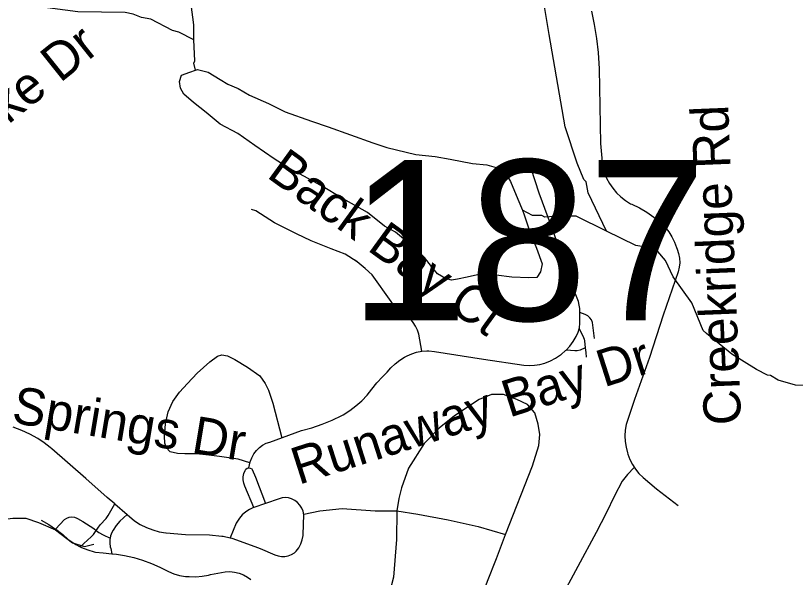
# Model space of a CAD drawing. Extents: x 1383679 to 1536984, y 460658 to 651027.
# Drawn here: x 1477916 to 1479909, y 516021 to 517457 of the extents above; entities that cross this region are included whole.
import ezdxf

# ---------------------------------------------------------------- set-up
doc = ezdxf.new("R2010")
doc.units = 0
for name, color, linetype in [('Exist Hydrographic Misc Water Feature', 7, 'Continuous'), ('Exist Road Non-System Type 51', 7, 'Continuous'), ('Exist Road Non-System Type 51 Label', 7, 'Continuous'), ('Exist Road Secondary Structure Standard Bridge Number Label', 7, 'Continuous')]:
    doc.layers.add(name, color=color, linetype=linetype)

msp = doc.modelspace()

# ---------------------------------------------------------------- linework, layer by layer
at = {"layer": 'Exist Hydrographic Misc Water Feature'}
for points in [[(1478370.8, 517395.4), (1478371.2, 517433.7), (1478364.1, 517485.8), (1478352.9, 517534), (1478352.1, 517602), (1478330.9, 517668.7), (1478301.4, 517739.2), (1478291.3, 517787), (1478285.4, 517789.1), (1478281.6, 517803.2), (1478233.5, 517912), (1478212.6, 517976.4), (1478185.8, 518044.9), (1478146.7, 518093.6), (1478083.1, 518210.7), (1478044.9, 518273.4), (1478028.5, 518299.6)], [(1478370.8, 517395.4), (1478332.9, 517414.3), (1478316.9, 517418.6), (1478261.5, 517447.6), (1478237.6, 517452.1), (1478215.8, 517460.5), (1478195.8, 517464.8), (1478075, 517466.3), (1477932.3, 517485.5), (1477926.2, 517483.6), (1477890.2, 517486.3), (1477836.6, 517507.3), (1477775.2, 517540.3), (1477723.3, 517556.5)], [(1479426.1, 516905.8), (1479379.5, 517003.6), (1479374, 517031.7), (1479368.1, 517037.8), (1479350.8, 517080.1), (1479320.5, 517172.6), (1479279.2, 517409.1), (1479264.1, 517501.6)], [(1478375.7, 517317.4), (1478371.5, 517335.7), (1478373.6, 517341.6), (1478370.8, 517395.4)], [(1479210.9, 516959.6), (1479215.9, 516947.3), (1479231, 516901.8), (1479247.4, 516862.6), (1479261.2, 516822.3), (1479257.1, 516801.6), (1479247.9, 516787.4), (1479227.2, 516786.4), (1479184.3, 516788.2), (1479144.1, 516793.8), (1479118.3, 516796.7), (1479096.1, 516794.4), (1479070.1, 516788.2), (1479045.4, 516783.3), (1479029.8, 516780.9), (1479014.3, 516784.9), (1478993.7, 516796.9), (1478978.3, 516815.2), (1478960.4, 516838.7), (1478938.6, 516859.8), (1478887.1, 516903.1), (1478858.7, 516919), (1478815, 516953.3), (1478746.6, 516991.7), (1478701.5, 517019.5), (1478653.7, 517046), (1478613.8, 517067.2), (1478576.4, 517091), (1478527.4, 517125.3), (1478483.7, 517155.6), (1478438.5, 517179.4), (1478402.6, 517209.7), (1478370.4, 517234.7), (1478345.9, 517255.8), (1478337, 517271.4), (1478334.6, 517288.3), (1478339.9, 517305.1), (1478360.8, 517312.7), (1478375.7, 517317.4)], [(1478375.7, 517317.4), (1478380.3, 517318.9), (1478407.5, 517312.1), (1478438.4, 517293.6), (1478457.8, 517281.7), (1478484.9, 517271), (1478513.3, 517253.8), (1478562.4, 517232.5), (1478604.9, 517211.2), (1478672.2, 517187.1), (1478714.8, 517172.4), (1478771.8, 517152.2), (1478828.6, 517132.1), (1478864.7, 517120), (1478938.6, 517102.3), (1478987.8, 517096.6), (1479026.6, 517089.6), (1479083.6, 517078.6), (1479119.9, 517075.5), (1479149.7, 517067.4), (1479169, 517052.9), (1479180.5, 517033.3), (1479199.5, 516987.7), (1479210.9, 516959.6)], [(1479426.1, 516905.8), (1479348.5, 516944.2), (1479324.5, 516944.6), (1479316.5, 516940.8), (1479292.5, 516943.2), (1479268.5, 516941.6), (1479260.6, 516945.8), (1479236.6, 516946.2), (1479210.9, 516959.6)], [(1480365.3, 516313.4), (1480345.5, 516326.4), (1480306.3, 516367.1), (1480211.5, 516440.7), (1480148.1, 516469.9), (1480076.6, 516499.2), (1480000.8, 516508.5), (1479936.8, 516505.7), (1479930.9, 516511.8), (1479908.9, 516512.2), (1479865.1, 516525), (1479845.3, 516537.3), (1479837.3, 516537.5), (1479809.6, 516552), (1479746.3, 516591.1), (1479681.3, 516644.3), (1479673.4, 516652.4), (1479644.6, 516722.9), (1479596.2, 516789), (1479576.8, 516831), (1479557.1, 516854.3), (1479537.2, 516863.3), (1479501.4, 516869.7), (1479426.1, 516905.8)]]:
    msp.add_lwpolyline(points, dxfattribs=at)
at = {"layer": 'Exist Road Non-System Type 51'}
for p, q in [((1478169.2, 516208.6), (1478200.4, 516181.7)), ((1478554.5, 516209.8), (1478524.2, 516199.1))]:
    msp.add_line(p, q, dxfattribs=at)
for points in [[(1479388.1, 517468.5), (1479394.5, 517433.9), (1479400.9, 517398.8), (1479404.9, 517362.4), (1479407.1, 517321), (1479411, 517130), (1479413.2, 517102.2), (1479414.7, 517082.7), (1479417.2, 517066), (1479420.7, 517055.5), (1479426.4, 517041.4), (1479433.6, 517028.1), (1479442.1, 517015.5), (1479451.9, 517003.9), (1479462.8, 516993.4), (1479474.7, 516984.1), (1479487.6, 516976), (1479490.5, 516974.8), (1479510.2, 516965.2), (1479529.2, 516954.2), (1479547.3, 516941.9), (1479564.5, 516928.3), (1479565.6, 516927.3), (1479576, 516916.4), (1479585.2, 516904.4), (1479593.1, 516891.6), (1479599.6, 516878), (1479604.6, 516863.8), (1479606.4, 516859.7), (1479610.2, 516848.5), (1479612.4, 516837), (1479613.1, 516825.2), (1479612.1, 516813.5), (1479609.6, 516802), (1479571, 516690.8), (1479536, 516582.7), (1479497.4, 516475.6), (1479479.6, 516422.1), (1479476.6, 516411.5), (1479474.1, 516397.1), (1479473.1, 516382.6), (1479473.7, 516368.1), (1479475.9, 516353.7), (1479479.6, 516339.6), (1479480.7, 516335.7), (1479485.8, 516322.2), (1479492.2, 516309.3), (1479500, 516297.3), (1479509.1, 516286.1), (1479519.4, 516276), (1479554.2, 516247.4), (1479609, 516204.2)], [(1479357.8, 516697.6), (1479357.8, 516708), (1479356.4, 516717.1), (1479354.3, 516726.3), (1479345.7, 516747.1), (1479315.5, 516831.6), (1479291.1, 516901.3), (1479254.1, 517002.9), (1479233.8, 517066)], [(1478953.6, 516599.2), (1478946, 516642.3), (1478942.8, 516653.1), (1478938.1, 516663.3), (1478932.1, 516672.8), (1478924.8, 516681.4), (1478916.4, 516688.8), (1478914.9, 516689.9), (1478899.1, 516701.1), (1478891, 516706.8), (1478883.9, 516713.6), (1478875.9, 516725.8), (1478827.4, 516794.4), (1478809.2, 516810.9), (1478788.5, 516827.3), (1478758.2, 516846.8), (1478722.6, 516860.4), (1478671, 516881.1), (1478633.8, 516899), (1478577.6, 516927.3), (1478529.6, 516958.3), (1478518.9, 516961.7)], [(1478953.6, 516599.2), (1478946, 516642.4), (1478942.8, 516653.1), (1478938.1, 516663.4), (1478932.1, 516672.8), (1478924.8, 516681.4), (1478916.4, 516688.8), (1478914.8, 516689.9), (1478891, 516706.8), (1478883.9, 516713.5), (1478875.9, 516725.8), (1478827.4, 516794.4), (1478809.2, 516810.9), (1478788.6, 516827.4), (1478782.9, 516831.6)], [(1479356.4, 516656.2), (1479357.2, 516658.9), (1479357.2, 516659), (1479358, 516671), (1479357.8, 516697.6)], [(1479395.6, 516631.8), (1479391.3, 516665.9), (1479390, 516672.7), (1479387.3, 516679.1), (1479383.2, 516684.7), (1479378, 516689.3), (1479371.9, 516692.5), (1479357.8, 516697.6)], [(1479322.6, 516601.8), (1479331.9, 516611.8), (1479340.9, 516624), (1479348.7, 516637), (1479353.7, 516647.7), (1479356.4, 516656.2)], [(1479356.4, 516656.2), (1479365.6, 516638.5), (1479368.7, 516629.5), (1479369.5, 516625.2), (1479371.7, 516607.7)], [(1478511.7, 516300.8), (1478515.2, 516316.3), (1478519.1, 516326.7), (1478524.5, 516336.4), (1478531.1, 516345.3), (1478539, 516353.1), (1478547, 516359.1), (1478555.7, 516363.7), (1478565.1, 516366.8), (1478565.1, 516366.8), (1478646.4, 516396.1), (1478673.1, 516403.5), (1478699.2, 516412.5), (1478724.9, 516422.9), (1478749.9, 516434.8), (1478753.2, 516436.5), (1478769.9, 516447.2), (1478785.6, 516459.2), (1478800.4, 516472.4), (1478814, 516486.7), (1478826.5, 516502.1), (1478839.2, 516518.4), (1478853.2, 516533.7), (1478865.4, 516545.3), (1478875, 516556.7), (1478885.7, 516567), (1478897.5, 516576.1), (1478910.1, 516583.9), (1478916.2, 516587), (1478928.1, 516592.5), (1478940.7, 516596.6), (1478953.6, 516599.2)], [(1478953.6, 516599.2), (1478953.6, 516599.2), (1478966.8, 516600.2), (1478971.8, 516600.2), (1478986.3, 516597.9), (1479111.4, 516578.6), (1479214.5, 516563.7), (1479228.2, 516562.6), (1479242, 516563.1), (1479255.6, 516565.2), (1479268.8, 516568.8), (1479282.8, 516574.3), (1479296.1, 516581.2), (1479308.6, 516589.5), (1479310.2, 516590.7), (1479321.6, 516600.7), (1479322.6, 516601.8)], [(1479371.7, 516607.7), (1479358.6, 516601.8), (1479351.3, 516600.2), (1479344.7, 516600), (1479322.6, 516601.8)], [(1479371.7, 516607.7), (1479373.2, 516595.6), (1479374.2, 516583.6)], [(1478514.6, 516313.8), (1478484.1, 516323.3), (1478460.9, 516326.7), (1478436.9, 516330), (1478409.5, 516333.2), (1478377.9, 516336.6), (1478348.1, 516336.6), (1478329.8, 516337.4), (1478310.6, 516341.6), (1478300.8, 516353.2), (1478297.4, 516364), (1478295.8, 516382.2), (1478299.1, 516413), (1478305.8, 516443.7), (1478317.4, 516470.2), (1478334.8, 516494.3), (1478354.6, 516516.8), (1478379.6, 516542.5), (1478412, 516572.3), (1478431.9, 516586.5), (1478442.6, 516589.8), (1478456.9, 516587.3), (1478475.9, 516578.2), (1478508.2, 516558.2), (1478539.9, 516535.8), (1478553.9, 516516.8), (1478562.2, 516499.3), (1478573, 516466.1), (1478596.2, 516378)], [(1479167.8, 516130.8), (1479237.1, 516306.1), (1479252.9, 516357.6), (1479255.6, 516386.3), (1479251.4, 516412.2), (1479243.2, 516441.5), (1479224.1, 516462.5), (1479196.5, 516475.5), (1479162.4, 516488.3), (1479132.1, 516488.3), (1479100.6, 516475.4), (1479037.4, 516433.8), (1478998.6, 516402.2), (1478960.2, 516362.7), (1478919.8, 516300), (1478901.6, 516249.5), (1478895.1, 516222.6), (1478890.2, 516191.3)], [(1478169.2, 516208.6), (1478150, 516225.1), (1478095.1, 516273.3), (1478008.4, 516349.7), (1478004.2, 516353.2), (1477988.6, 516365.2), (1477972.1, 516375.9), (1477952, 516386.9), (1477931.1, 516396.6), (1477909.7, 516404.7)], [(1478524.2, 516199.1), (1478501.5, 516254.2), (1478498.6, 516261.9), (1478497.1, 516270), (1478497.3, 516278.3), (1478499, 516286.4), (1478502.2, 516294), (1478504.3, 516297.5), (1478507.6, 516299.9), (1478511.5, 516300.8), (1478511.7, 516300.8)], [(1478511.7, 516300.8), (1478515.5, 516300.2), (1478519, 516298.1), (1478520.1, 516297), (1478528.7, 516276.9), (1478554.5, 516209.8)], [(1479497.2, 516301.5), (1479479.8, 516284.2), (1479466.5, 516267.1), (1479446.8, 516229.1), (1479424.9, 516185.2), (1479399.8, 516135.2), (1479306, 515961.6), (1479277.9, 515908.5), (1479262.1, 515875.7), (1479252.8, 515844.3), (1479246.5, 515806.8), (1479237.8, 515748.1), (1479233.6, 515694.7), (1479236, 515646.6), (1479243.4, 515606.7), (1479257.5, 515556.6), (1479262.1, 515515.9), (1479259, 515476.8), (1479237.8, 515407.9), (1479229.4, 515379.8)], [(1478464.4, 516121.9), (1478467.9, 516121.1), (1478526.9, 516100.1), (1478541, 516094.3), (1478578.5, 516078.7), (1478586.7, 516075.7), (1478595.3, 516074.2), (1478604, 516074.2), (1478612.6, 516075.9), (1478620.8, 516079), (1478628.3, 516083.5), (1478633, 516087.6), (1478639.6, 516096.7), (1478644.8, 516106.6), (1478648.5, 516117.2), (1478650.7, 516128.2), (1478651, 516130.2), (1478652.5, 516181.1), (1478650.5, 516189.8), (1478647.1, 516198.1), (1478642.2, 516205.6), (1478636.1, 516212.1), (1478629, 516217.5), (1478621, 516221.5), (1478613.1, 516224), (1478604.9, 516224.9), (1478596.7, 516224.2), (1478589.1, 516222), (1478554.5, 516209.8)], [(1478121.7, 516140.8), (1478125.6, 516146.9), (1478131.7, 516155.2), (1478146.7, 516171.6), (1478151.8, 516179.4), (1478169.2, 516208.6)], [(1478524.2, 516199.1), (1478524, 516199.1), (1478513.6, 516194.2), (1478503.9, 516188), (1478495.1, 516180.5), (1478487.5, 516171.9), (1478481.1, 516162.3), (1478479.7, 516159.6), (1478464.4, 516121.9)], [(1478652.1, 516182.8), (1478693.4, 516190.8), (1478750, 516196.9), (1478834.9, 516190.8), (1478890.2, 516191.3)], [(1477827.9, 516163.6), (1477860.1, 516167.6), (1477888.9, 516169.6), (1477908.9, 516172.6), (1477941.4, 516172.5), (1477973.9, 516161), (1478017.8, 516142.8), (1478060.8, 516109), (1478092.1, 516099.8), (1478115.6, 516106.1)], [(1478017.3, 516144.4), (1478040.6, 516168.8), (1478046.1, 516172.5), (1478052.4, 516174.9), (1478059.1, 516175.7), (1478065.8, 516174.9), (1478072.1, 516172.6), (1478074, 516171.6), (1478087.8, 516163.9), (1478115.2, 516146.1), (1478121.7, 516140.8)], [(1478200.4, 516181.7), (1478181.8, 516164.2), (1478172.8, 516153.4), (1478165, 516141.8), (1478161.8, 516135.9), (1478158.4, 516127.1), (1478157.3, 516121.2)], [(1478200.4, 516181.7), (1478219.6, 516165.3), (1478234.4, 516156.3), (1478249.9, 516148.6), (1478266.1, 516142.4), (1478282.8, 516137.7), (1478299.8, 516134.5), (1478300.6, 516134.4), (1478350.1, 516130.9), (1478411.6, 516129.2), (1478442.7, 516126.4), (1478445.8, 516126.1), (1478464.4, 516121.9)], [(1478890.2, 516191.3), (1478889.5, 516118.1), (1478881.4, 516021.1), (1478859.1, 515936.2), (1478841, 515873.5), (1478828.1, 515844.9)], [(1478890.2, 516191.3), (1478944, 516182.8), (1479021.6, 516168), (1479097.6, 516150.8), (1479167.8, 516130.8)], [(1477981, 516166.9), (1478000.2, 516155.9), (1478017.3, 516144.4)], [(1478017.3, 516144.4), (1478018.5, 516143.7), (1478035.9, 516130.1), (1478048.8, 516118.6), (1478069.4, 516105.1), (1478080.8, 516099.1)], [(1478080.8, 516099.1), (1478108.8, 516124.6), (1478114.6, 516130.7), (1478120, 516138.3), (1478121.7, 516140.8)], [(1478121.7, 516140.8), (1478128.5, 516135.4), (1478139.1, 516129.6), (1478157.3, 516121.2)], [(1478157.3, 516121.2), (1478156.6, 516117.9), (1478156.4, 516108.5), (1478157.7, 516099.2), (1478158.8, 516095), (1478161.2, 516081.4)], [(1478828.1, 515844.9), (1478869.4, 515834.8), (1478919.6, 515821.8), (1478958.4, 515818.9), (1478995.6, 515829), (1479034, 515851.2), (1479063.4, 515877.5), (1479095.6, 515940.2), (1479122, 516010.9), (1479145.1, 516068.9), (1479167.8, 516130.8)], [(1478080.8, 516099.1), (1478084.3, 516097.3), (1478099.9, 516090.9), (1478116.1, 516086), (1478119.8, 516085.1), (1478139.8, 516083.3), (1478161.2, 516081.4)], [(1478161.2, 516081.4), (1478173.9, 516080.3), (1478194.3, 516076.6), (1478217.5, 516071.5), (1478240.3, 516064.8), (1478262.6, 516056.6), (1478284.4, 516047), (1478292.9, 516042.7), (1478306.2, 516035.7), (1478320.2, 516030.1), (1478334.7, 516026), (1478349.5, 516023.5), (1478359.6, 516022.7), (1478375.9, 516022.5), (1478392.2, 516023.9), (1478408.3, 516026.8), (1478413.5, 516028.1), (1478451.5, 516035.1), (1478463.5, 516035.5), (1478475.3, 516034.4), (1478487, 516031.7), (1478498.1, 516027.5), (1478508.6, 516021.8), (1478517.1, 516015.8)]]:
    msp.add_lwpolyline(points, dxfattribs=at)

# ---------------------------------------------------------------- texts
at = {"layer": 'Exist Road Non-System Type 51 Label'}
for s, rotation, p in [('Village Lake Dr', 38.6529, (1477461, 516829.2)), ('Creekridge Rd', 92.3642, (1479770.6, 516411.7)), ('Back Bay Ct', 324.0379, (1478554.5, 517045.6)), ('Runaway Bay Dr', 17.7127, (1478639.1, 516257)), ('Timber Springs Dr', 350.5264, (1477478.1, 516487.7))]:
    msp.add_text(s, height=95, rotation=rotation, dxfattribs=at).set_placement(p)
at = {"layer": 'Exist Road Secondary Structure Standard Bridge Number Label'}
msp.add_text('187', height=410.1, dxfattribs=at).set_placement((1478767.8, 516677.7))

doc.saveas('drawing.dxf')
